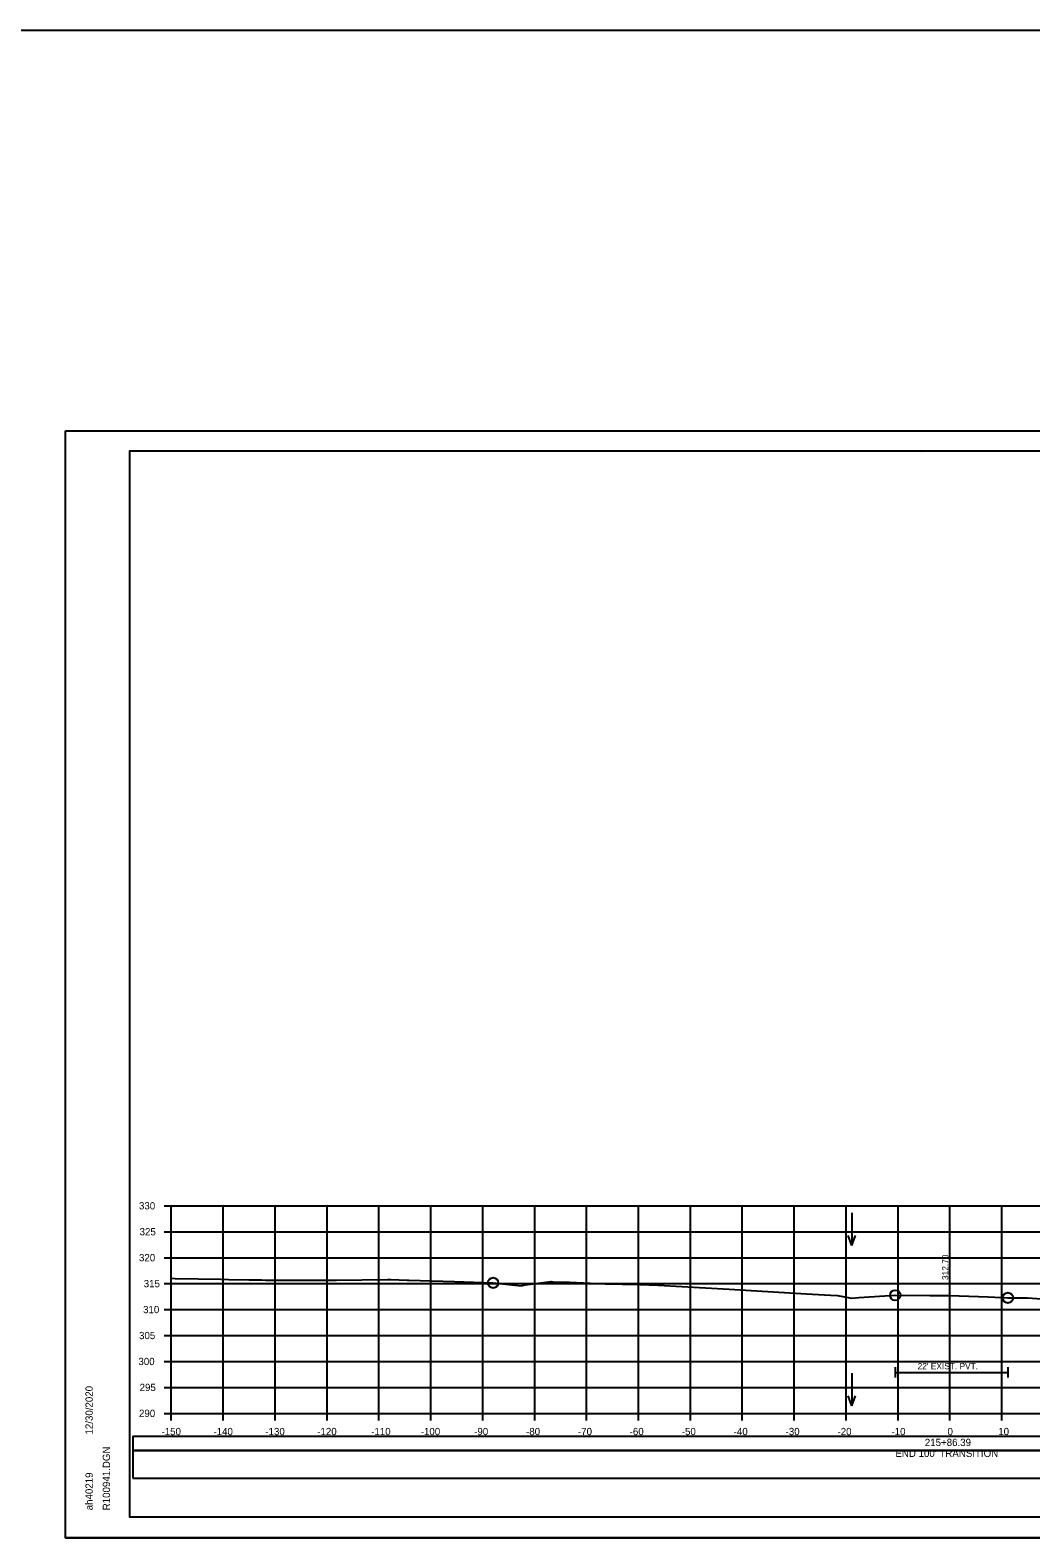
# Model space of a CAD drawing. Extents: x 1370538 to 1372872, y 376220 to 381127.
# Drawn here: x 1371531.4 to 1371724.2, y 379481.3 to 379771.8 of the extents above; entities that cross this region are included whole.
import ezdxf

# ---------------------------------------------------------------- set-up
doc = ezdxf.new("R2010")
doc.units = 0
for name, color, linetype in [('R_Border', 7, 'Continuous'), ('R_Border Notes', 7, 'Continuous'), ('R_Border PE', 7, 'Continuous'), ('R_Border Prem', 7, 'Continuous'), ('R_Dimension', 7, 'Continuous'), ('R_Grid', 7, 'Continuous'), ('R_No Plot', 7, 'Continuous'), ('R_Water', 7, 'Continuous'), ('R_Water Annot', 7, 'Continuous'), ('R_Xsect Elev', 7, 'Continuous'), ('T_Detection Zones', 7, 'Continuous')]:
    doc.layers.add(name, color=color, linetype=linetype)

msp = doc.modelspace()

# ---------------------------------------------------------------- linework, layer by layer
at = {"layer": 'R_Border'}
for p, q in [((1371698.11, 379514.19), (1371698.11, 379512.19)), ((1371698.11, 379513.19), (1371719.8, 379513.19)), ((1371719.8, 379514.19), (1371719.8, 379512.19))]:
    msp.add_line(p, q, dxfattribs=at)
at = {"layer": 'R_Border Notes'}
for p, q in [((1371550.63, 379690.75), (1371866.81, 379690.75)), ((1371550.63, 379485.29), (1371550.63, 379690.75)), ((1371703.15, 379690.49), (1371703.15, 379690.49)), ((1371703.15, 379690.49), (1371703.15, 379690.49)), ((1371550.63, 379485.29), (1371550.63, 379485.29)), ((1371866.81, 379485.29), (1371550.63, 379485.29))]:
    msp.add_line(p, q, dxfattribs=at)
at = {"layer": 'R_Border Prem'}
for p, q in [((1371557.23, 379545.29), (1371558.63, 379545.29)), ((1371558.63, 379505.29), (1371558.63, 379545.29)), ((1371557.23, 379540.29), (1371558.63, 379540.29)), ((1371557.23, 379535.29), (1371558.63, 379535.29)), ((1371557.23, 379530.29), (1371558.63, 379530.29)), ((1371557.23, 379525.29), (1371558.63, 379525.29)), ((1371557.23, 379520.29), (1371558.63, 379520.29)), ((1371557.23, 379515.29), (1371558.63, 379515.29)), ((1371557.23, 379510.29), (1371558.63, 379510.29)), ((1371557.23, 379505.29), (1371558.63, 379505.29)), ((1371558.63, 379505.29), (1371858.63, 379505.29)), ((1371558.63, 379503.89), (1371558.63, 379505.29)), ((1371568.63, 379503.89), (1371568.63, 379505.29)), ((1371578.63, 379503.89), (1371578.63, 379505.29)), ((1371588.63, 379503.89), (1371588.63, 379505.29)), ((1371598.63, 379503.89), (1371598.63, 379505.29)), ((1371608.63, 379503.89), (1371608.63, 379505.29)), ((1371618.63, 379503.89), (1371618.63, 379505.29)), ((1371628.63, 379503.89), (1371628.63, 379505.29)), ((1371638.63, 379503.89), (1371638.63, 379505.29)), ((1371648.63, 379503.89), (1371648.63, 379505.29)), ((1371658.63, 379503.89), (1371658.63, 379505.29)), ((1371668.63, 379503.89), (1371668.63, 379505.29)), ((1371678.63, 379503.89), (1371678.63, 379505.29)), ((1371688.63, 379503.89), (1371688.63, 379505.29)), ((1371698.63, 379503.89), (1371698.63, 379505.29)), ((1371708.63, 379503.89), (1371708.63, 379505.29)), ((1371718.63, 379503.89), (1371718.63, 379505.29))]:
    msp.add_line(p, q, dxfattribs=at)
at = {"layer": 'R_Dimension'}
msp.add_lwpolyline([(1371558.63, 379531.32), (1371559.4, 379531.3), (1371568.14, 379531.13), (1371569.71, 379531.1), (1371573.61, 379531.03), (1371575.99, 379531), (1371576.79, 379530.95), (1371590.43, 379530.95), (1371600.26, 379531.08), (1371600.59, 379531.07), (1371600.93, 379531.06), (1371604.09, 379530.95), (1371604.4, 379530.96), (1371613.16, 379530.69), (1371620.61, 379530.44), (1371621.85, 379530.32), (1371626.05, 379529.89), (1371626.83, 379530.05), (1371631.8, 379530.69), (1371632.51, 379530.54), (1371635.34, 379530.55), (1371639.41, 379530.39), (1371642.21, 379530.28), (1371648.9, 379530.09), (1371652.41, 379529.98), (1371666.13, 379529.23), (1371680.99, 379528.33), (1371685.62, 379528.04), (1371686.95, 379527.97), (1371689.37, 379527.57), (1371689.75, 379527.49), (1371691.08, 379527.59), (1371698.11, 379528.05), (1371704.76, 379528.02), (1371708.57, 379527.99), (1371715.97, 379527.72), (1371719.8, 379527.55), (1371721.6, 379527.58), (1371723.58, 379527.53), (1371728.05, 379527.26)], dxfattribs=at)
at = {"layer": 'R_Grid'}
for p, q in [((1371558.63, 379545.29), (1371858.63, 379545.29)), ((1371558.63, 379505.29), (1371558.63, 379545.29)), ((1371568.63, 379505.29), (1371568.63, 379545.29)), ((1371578.63, 379505.29), (1371578.63, 379545.29)), ((1371588.63, 379505.29), (1371588.63, 379545.29)), ((1371598.63, 379505.29), (1371598.63, 379545.29)), ((1371608.63, 379505.29), (1371608.63, 379545.29)), ((1371618.63, 379505.29), (1371618.63, 379545.29)), ((1371628.63, 379505.29), (1371628.63, 379545.29)), ((1371638.63, 379505.29), (1371638.63, 379545.29)), ((1371648.63, 379505.29), (1371648.63, 379545.29)), ((1371658.63, 379505.29), (1371658.63, 379545.29)), ((1371668.63, 379505.29), (1371668.63, 379545.29)), ((1371678.63, 379505.29), (1371678.63, 379545.29)), ((1371688.63, 379505.29), (1371688.63, 379545.29)), ((1371698.63, 379505.29), (1371698.63, 379545.29)), ((1371708.63, 379505.29), (1371708.63, 379545.29)), ((1371718.63, 379505.29), (1371718.63, 379545.29)), ((1371558.63, 379540.29), (1371858.63, 379540.29)), ((1371558.63, 379535.29), (1371858.63, 379535.29)), ((1371558.63, 379530.29), (1371858.63, 379530.29)), ((1371558.63, 379525.29), (1371858.63, 379525.29)), ((1371558.63, 379520.29), (1371858.63, 379520.29)), ((1371558.63, 379515.29), (1371858.63, 379515.29)), ((1371558.63, 379510.29), (1371858.63, 379510.29)), ((1371558.63, 379505.29), (1371858.63, 379505.29))]:
    msp.add_line(p, q, dxfattribs=at)
at = {"layer": 'R_No Plot'}
for p, q in [((1370538.2, 379771.82), (1372871.58, 379771.82)), ((1371538.23, 379694.64), (1371871.56, 379694.64)), ((1371538.23, 379481.31), (1371871.56, 379481.31))]:
    msp.add_line(p, q, dxfattribs=at)
for points in [[(1371538.22, 379694.64), (1371871.56, 379694.64), (1371871.56, 379481.3), (1371538.22, 379481.3)], [(1371784.55, 379690.75), (1371784.55, 379680.87), (1371820.28, 379680.87), (1371820.28, 379677.95), (1371843.48, 379677.95), (1371843.48, 379653.61), (1371866.81, 379653.61), (1371866.81, 379485.29), (1371550.63, 379485.29), (1371550.63, 379690.75)]]:
    msp.add_lwpolyline(points, close=True, dxfattribs=at)
for centre in [(1371620.61, 379530.44), (1371698.11, 379528.05), (1371719.8, 379527.55)]:
    msp.add_circle(centre, 1, dxfattribs=at)
at = {"layer": 'R_Water'}
msp.add_lwpolyline([(1371551.2, 379492.79), (1371866.33, 379492.79), (1371866.33, 379498.11), (1371551.2, 379498.11)], close=True, dxfattribs=at)
at = {"layer": 'R_Water Annot'}
for p, q in [((1371689.75, 379543.91), (1371689.75, 379537.62)), ((1371689.75, 379537.62), (1371689.05, 379539.55)), ((1371689.75, 379537.62), (1371690.45, 379539.55)), ((1371689.75, 379513.04), (1371689.75, 379506.76)), ((1371689.75, 379506.76), (1371689.05, 379508.68)), ((1371689.75, 379506.76), (1371690.45, 379508.68))]:
    msp.add_line(p, q, dxfattribs=at)
at = {"layer": 'R_Xsect Elev'}
msp.add_line((1371708.63, 379527.99), (1371708.63, 379537.99), dxfattribs=at)
at = {"layer": 'T_Detection Zones'}
msp.add_lwpolyline([(1371551.2, 379498.11), (1371866.33, 379498.11), (1371866.33, 379500.81), (1371551.2, 379500.81)], close=True, dxfattribs=at)

# ---------------------------------------------------------------- texts
at = {"layer": 'R_Border Notes'}
for s, p in [('12/30/2020', (1371543.49, 379501.21)), ('R100941.DGN', (1371546.82, 379486.61)), ('ah40219', (1371543.49, 379486.61))]:
    msp.add_text(s, height=1.4, rotation=90, dxfattribs=at).set_placement(p)
at = {"layer": 'R_Border PE'}
for s, p in [('330', (1371552.4, 379544.59)), ('325', (1371552.52, 379539.59)), ('320', (1371552.4, 379534.59)), ('315', (1371553.31, 379529.59)), ('310', (1371553.19, 379524.59)), ('305', (1371552.41, 379519.59)), ('300', (1371552.29, 379514.59)), ('295', (1371552.52, 379509.59)), ('290', (1371552.4, 379504.59)), ('-150', (1371556.74, 379501.09)), ('-140', (1371566.74, 379501.09)), ('-130', (1371576.74, 379501.09)), ('-120', (1371586.74, 379501.09)), ('-110', (1371597.13, 379501.09)), ('-100', (1371606.68, 379501.09)), ('-90', (1371616.97, 379501.09)), ('-80', (1371626.97, 379501.09)), ('-70', (1371636.97, 379501.09)), ('-60', (1371646.93, 379501.09)), ('-50', (1371656.97, 379501.09)), ('-40', (1371666.97, 379501.09)), ('-30', (1371676.97, 379501.09)), ('-20', (1371686.97, 379501.09)), ('-10', (1371697.36, 379501.09)), ('0', (1371708.17, 379501.09)), ('10', (1371717.94, 379501.09)), ("END 100' TRANSITION", (1371698.12, 379496.89)), ('215+86.39', (1371703.79, 379498.99))]:
    msp.add_text(s, height=1.4, dxfattribs=at).set_placement(p)
at = {"layer": 'R_Water'}
msp.add_text("22' EXIST. PVT.", height=1.2, dxfattribs=at).set_placement((1371702.41, 379513.79))
at = {"layer": 'R_Xsect Elev'}
msp.add_text('312.70', height=1.2, rotation=90, dxfattribs=at).set_placement((1371708.33, 379530.99))

doc.saveas('drawing.dxf')
